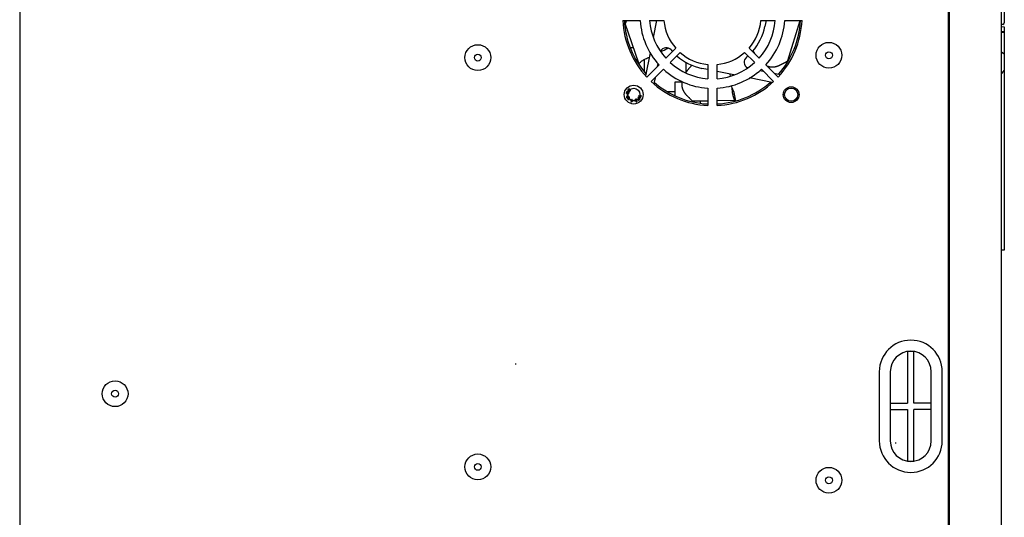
# Model space of a CAD drawing. Header units: millimetres. Extents: x 1117 to 38156, y -1945 to 7303.
# Tile 316 of 656: x 11270 to 11583, y 741 to 900. Entities that reach past the tile are written whole.
import ezdxf

# ---------------------------------------------------------------- set-up
doc = ezdxf.new("R2010")
doc.units = ezdxf.units.MM

msp = doc.modelspace()

# ---------------------------------------------------------------- linework, layer by layer
at = {"color": 7, "linetype": 'Continuous'}
for p, q in [((11269.966, 1054.713), (11269.966, 396.713)), ((11564.966, 396.713), (11564.966, 1040.713)), ((11565.266, 396.713), (11565.266, 1040.713)), ((11581.766, 397.913), (11581.766, 1039.513)), ((11582.666, 983.855), (11582.666, 898.532)), ((11461.506, 899.213), (11467.015, 899.213)), ((11462.278, 898.314), (11462.256, 898.258)), ((11466.595, 885.657), (11462.256, 898.258)), ((11462.296, 898.36), (11462.278, 898.314)), ((11462.315, 898.406), (11462.296, 898.36)), ((11462.333, 898.451), (11462.315, 898.406)), ((11462.352, 898.496), (11462.333, 898.451)), ((11462.37, 898.54), (11462.352, 898.496)), ((11462.389, 898.583), (11462.37, 898.54)), ((11462.407, 898.626), (11462.389, 898.583)), ((11462.426, 898.668), (11462.407, 898.626)), ((11462.444, 898.71), (11462.426, 898.668)), ((11462.463, 898.751), (11462.444, 898.71)), ((11462.481, 898.792), (11462.463, 898.751)), ((11462.5, 898.832), (11462.481, 898.792)), ((11462.518, 898.872), (11462.5, 898.832)), ((11462.537, 898.911), (11462.518, 898.872)), ((11462.555, 898.95), (11462.537, 898.911)), ((11462.574, 898.989), (11462.555, 898.95)), ((11462.592, 899.027), (11462.574, 898.989)), ((11462.611, 899.065), (11462.592, 899.027)), ((11462.63, 899.103), (11462.611, 899.065)), ((11462.648, 899.14), (11462.63, 899.103)), ((11462.676, 899.195), (11462.648, 899.14)), ((11462.685, 899.213), (11462.676, 899.195)), ((11470.023, 899.213), (11474.539, 899.213)), ((11471.259, 893.897), (11472.326, 899.213)), ((11505.394, 899.213), (11509.91, 899.213)), ((11507.004, 899.213), (11506.634, 897.367)), ((11512.917, 899.213), (11518.427, 899.213)), ((11517.724, 899.156), (11513.827, 886.41)), ((11582.175, 898.032), (11581.766, 898.025)), ((11581.766, 897.303), (11582.666, 897.288)), ((11582.666, 895.659), (11581.766, 895.654)), ((11581.766, 895.523), (11582.666, 895.523)), ((11582.666, 897.288), (11582.666, 895.659)), ((11582.666, 895.523), (11582.666, 826.358)), ((11463.888, 890.713), (11464.854, 890.713)), ((11468.811, 881.699), (11470.265, 888.945)), ((11478.322, 890.482), (11475.135, 887.295)), ((11476.549, 885.881), (11479.736, 889.068)), ((11500.197, 889.068), (11503.384, 885.881)), ((11504.798, 887.295), (11501.611, 890.482)), ((11582.666, 888.523), (11581.766, 889.204)), ((11468.266, 886.841), (11468.266, 883.097)), ((11473.011, 885.172), (11469.119, 881.28)), ((11472.663, 885.649), (11472.456, 884.617)), ((11481.566, 885.963), (11481.566, 882.779)), ((11488.466, 885.285), (11488.466, 880.769)), ((11491.466, 880.769), (11491.466, 885.285)), ((11510.814, 881.28), (11506.922, 885.172)), ((11511.385, 885.112), (11511.443, 885.14)), ((11511.443, 885.14), (11511.5, 885.168)), ((11511.5, 885.168), (11511.555, 885.196)), ((11511.555, 885.196), (11511.609, 885.224)), ((11511.609, 885.224), (11511.661, 885.251)), ((11511.661, 885.251), (11511.711, 885.278)), ((11511.711, 885.278), (11511.761, 885.305)), ((11511.761, 885.305), (11511.809, 885.331)), ((11511.809, 885.331), (11511.855, 885.357)), ((11511.855, 885.357), (11511.899, 885.382)), ((11511.899, 885.382), (11511.942, 885.407)), ((11511.942, 885.407), (11511.984, 885.431)), ((11511.984, 885.431), (11512.023, 885.454)), ((11512.023, 885.454), (11512.061, 885.476)), ((11512.061, 885.476), (11512.116, 885.509)), ((11512.116, 885.509), (11512.168, 885.54)), ((11512.168, 885.54), (11512.171, 885.542)), ((11512.186, 885.552), (11512.209, 885.565)), ((11512.187, 885.553), (11512.186, 885.552)), ((11512.236, 885.582), (11512.248, 885.587)), ((11512.238, 885.583), (11512.236, 885.582)), ((11512.239, 885.582), (11512.247, 885.587)), ((11512.248, 885.587), (11512.252, 885.589)), ((11512.322, 885.617), (11512.362, 885.634)), ((11512.362, 885.634), (11512.404, 885.651)), ((11512.404, 885.651), (11512.448, 885.67)), ((11512.448, 885.67), (11512.493, 885.69)), ((11512.493, 885.69), (11512.54, 885.711)), ((11512.54, 885.711), (11512.577, 885.727)), ((11512.577, 885.727), (11512.614, 885.744)), ((11512.614, 885.744), (11512.653, 885.762)), ((11512.653, 885.762), (11512.693, 885.781)), ((11512.693, 885.781), (11512.734, 885.8)), ((11512.734, 885.8), (11512.776, 885.821)), ((11512.837, 885.85), (11512.885, 885.874)), ((11512.885, 885.874), (11512.937, 885.9)), ((11512.937, 885.9), (11512.991, 885.928)), ((11512.991, 885.928), (11513.028, 885.947)), ((11513.028, 885.947), (11513.066, 885.966)), ((11513.066, 885.966), (11513.103, 885.986)), ((11513.103, 885.986), (11513.141, 886.006)), ((11513.141, 886.006), (11513.178, 886.026)), ((11513.178, 886.026), (11513.216, 886.047)), ((11513.216, 886.047), (11513.254, 886.068)), ((11513.254, 886.068), (11513.293, 886.09)), ((11513.293, 886.09), (11513.331, 886.111)), ((11513.331, 886.111), (11513.37, 886.133)), ((11513.37, 886.133), (11513.409, 886.156)), ((11513.409, 886.156), (11513.449, 886.179)), ((11513.449, 886.179), (11513.489, 886.202)), ((11513.489, 886.202), (11513.529, 886.226)), ((11513.529, 886.226), (11513.569, 886.25)), ((11513.569, 886.25), (11513.61, 886.275)), ((11513.61, 886.275), (11513.651, 886.3)), ((11513.651, 886.3), (11513.693, 886.326)), ((11513.693, 886.326), (11513.734, 886.352)), ((11513.734, 886.352), (11513.777, 886.378)), ((11513.777, 886.378), (11513.827, 886.411)), ((11470.533, 879.865), (11474.425, 883.757)), ((11488.466, 883.675), (11486.621, 884.045)), ((11496.782, 882.005), (11491.466, 883.072)), ((11505.03, 883.41), (11506.062, 883.202)), ((11505.507, 883.757), (11509.399, 879.865)), ((11509.601, 882.492), (11511.435, 882.124)), ((11582.666, 883.523), (11581.766, 882.404)), ((11471.746, 881.078), (11471.378, 879.244)), ((11478.066, 879.713), (11478.066, 875.389)), ((11480.265, 879.713), (11478.066, 879.713)), ((11508.98, 879.557), (11501.734, 881.011)), ((11462.762, 876.754), (11462.564, 876.126)), ((11462.564, 876.126), (11462.644, 876.101)), ((11462.644, 876.101), (11462.817, 876.65)), ((11462.874, 876.718), (11462.762, 876.754)), ((11462.817, 876.65), (11463.189, 875.929)), ((11463.251, 876.013), (11462.874, 876.718)), ((11463.052, 875.736), (11462.968, 875.733)), ((11462.968, 875.733), (11462.978, 875.503)), ((11463.062, 875.506), (11463.052, 875.736)), ((11463.174, 877.312), (11463.151, 877.242)), ((11463.151, 877.242), (11463.152, 877.148)), ((11463.152, 877.148), (11463.176, 877.077)), ((11463.22, 877.382), (11463.174, 877.312)), ((11463.176, 877.077), (11463.223, 877.006)), ((11463.189, 875.929), (11463.317, 875.888)), ((11463.325, 877.487), (11463.22, 877.382)), ((11463.223, 877.006), (11463.401, 876.827)), ((11463.245, 877.194), (11463.256, 877.252)), ((11463.257, 877.135), (11463.245, 877.194)), ((11463.419, 876.546), (11463.251, 876.013)), ((11463.256, 877.252), (11463.291, 877.311)), ((11463.293, 877.076), (11463.257, 877.135)), ((11463.291, 877.311), (11463.396, 877.415)), ((11463.471, 876.897), (11463.293, 877.076)), ((11463.317, 875.888), (11463.515, 876.516)), ((11463.395, 877.533), (11463.325, 877.487)), ((11463.465, 877.556), (11463.395, 877.533)), ((11463.396, 877.415), (11463.454, 877.45)), ((11463.401, 876.827), (11463.472, 876.78)), ((11463.515, 876.516), (11463.419, 876.546)), ((11463.454, 877.45), (11463.513, 877.461)), ((11463.559, 877.555), (11463.465, 877.556)), ((11463.53, 876.861), (11463.471, 876.897)), ((11463.472, 876.78), (11463.543, 876.755)), ((11463.513, 877.461), (11463.56, 877.437)), ((11463.589, 876.849), (11463.53, 876.861)), ((11463.543, 876.755), (11463.637, 876.754)), ((11463.63, 877.507), (11463.559, 877.555)), ((11463.56, 877.437), (11463.63, 877.507)), ((11463.648, 876.86), (11463.589, 876.849)), ((11463.637, 876.754), (11463.708, 876.777)), ((11463.707, 876.894), (11463.648, 876.86)), ((11463.811, 876.999), (11463.707, 876.894)), ((11463.708, 876.777), (11463.778, 876.823)), ((11463.778, 876.823), (11463.883, 876.928)), ((11463.846, 877.057), (11463.811, 876.999)), ((11463.903, 877.233), (11463.833, 877.163)), ((11463.833, 877.163), (11463.857, 877.116)), ((11463.857, 877.116), (11463.846, 877.057)), ((11463.883, 876.928), (11463.929, 876.998)), ((11463.951, 877.162), (11463.903, 877.233)), ((11463.929, 876.998), (11463.952, 877.068)), ((11463.952, 877.068), (11463.951, 877.162)), ((11475.643, 876.713), (11478.066, 876.713)), ((11488.466, 877.762), (11488.466, 872.252)), ((11491.466, 872.252), (11491.466, 877.762)), ((11462.72, 875.004), (11462.704, 874.909)), ((11462.704, 874.909), (11462.726, 874.811)), ((11462.749, 875.068), (11462.72, 875.004)), ((11462.726, 874.811), (11462.778, 874.725)), ((11462.799, 875.124), (11462.749, 875.068)), ((11462.778, 874.725), (11462.856, 874.668)), ((11462.788, 874.925), (11462.801, 874.983)), ((11462.804, 874.842), (11462.788, 874.925)), ((11462.839, 875.158), (11462.799, 875.124)), ((11462.801, 874.983), (11462.87, 875.082)), ((11462.85, 874.772), (11462.804, 874.842)), ((11462.911, 875.205), (11462.839, 875.158)), ((11462.9, 874.739), (11462.85, 874.772)), ((11462.856, 874.668), (11462.921, 874.641)), ((11462.87, 875.082), (11462.958, 875.135)), ((11463.018, 874.715), (11462.9, 874.739)), ((11463.052, 875.261), (11462.911, 875.205)), ((11462.921, 874.641), (11462.995, 874.635)), ((11462.958, 875.135), (11463.067, 875.179)), ((11462.978, 875.503), (11463.062, 875.506)), ((11462.995, 874.635), (11463.048, 874.639)), ((11463.117, 874.738), (11463.018, 874.715)), ((11463.048, 874.639), (11463.132, 874.655)), ((11463.136, 875.277), (11463.052, 875.261)), ((11463.666, 874.732), (11463.065, 874.219)), ((11463.065, 874.219), (11463.129, 874.144)), ((11463.067, 875.179), (11463.166, 875.201)), ((11463.226, 874.782), (11463.117, 874.738)), ((11463.129, 874.144), (11463.283, 874.145)), ((11463.132, 874.655), (11463.273, 874.712)), ((11463.189, 875.281), (11463.136, 875.277)), ((11463.166, 875.201), (11463.285, 875.178)), ((11463.263, 875.275), (11463.189, 875.281)), ((11463.314, 874.835), (11463.226, 874.782)), ((11463.232, 874.232), (11463.73, 874.657)), ((11463.385, 874.233), (11463.232, 874.232)), ((11463.328, 875.248), (11463.263, 875.275)), ((11463.273, 874.712), (11463.345, 874.758)), ((11463.283, 874.145), (11463.385, 874.233)), ((11463.285, 875.178), (11463.334, 875.144)), ((11463.383, 874.933), (11463.314, 874.835)), ((11463.406, 875.191), (11463.328, 875.248)), ((11463.334, 875.144), (11463.38, 875.074)), ((11463.345, 874.758), (11463.385, 874.792)), ((11463.38, 875.074), (11463.396, 874.992)), ((11463.396, 874.992), (11463.383, 874.933)), ((11463.385, 874.792), (11463.435, 874.848)), ((11463.458, 875.106), (11463.406, 875.191)), ((11463.435, 874.848), (11463.464, 874.913)), ((11463.48, 875.008), (11463.458, 875.106)), ((11463.464, 874.913), (11463.48, 875.008)), ((11463.715, 874.265), (11463.663, 874.198)), ((11463.663, 874.198), (11463.845, 874.057)), ((11463.73, 874.657), (11463.666, 874.732)), ((11463.897, 874.124), (11463.715, 874.265)), ((11463.845, 874.057), (11463.897, 874.124)), ((11464.107, 874.03), (11464.077, 873.933)), ((11464.077, 873.933), (11464.235, 873.885)), ((11464.235, 873.885), (11464.102, 873.451)), ((11464.102, 873.451), (11464.196, 873.422)), ((11464.264, 873.982), (11464.107, 874.03)), ((11464.196, 873.422), (11464.707, 873.741)), ((11464.236, 873.551), (11464.329, 873.856)), ((11464.597, 873.774), (11464.236, 873.551)), ((11464.333, 874.207), (11464.264, 873.982)), ((11464.329, 873.856), (11464.597, 873.774)), ((11464.428, 874.178), (11464.333, 874.207)), ((11464.359, 873.953), (11464.428, 874.178)), ((11464.736, 873.837), (11464.359, 873.953)), ((11464.707, 873.741), (11464.736, 873.837)), ((11465.188, 873.81), (11464.958, 873.799)), ((11464.958, 873.799), (11464.962, 873.715)), ((11464.962, 873.715), (11465.192, 873.726)), ((11465.192, 873.726), (11465.188, 873.81)), ((11465.389, 874), (11465.385, 873.925)), ((11465.385, 873.925), (11465.417, 873.848)), ((11465.424, 874.087), (11465.389, 874)), ((11465.417, 873.848), (11465.473, 873.798)), ((11465.472, 874.144), (11465.424, 874.087)), ((11465.541, 874.191), (11465.472, 874.144)), ((11465.473, 873.798), (11465.56, 873.762)), ((11465.482, 873.948), (11465.493, 874.007)), ((11465.502, 873.901), (11465.482, 873.948)), ((11465.493, 874.007), (11465.526, 874.057)), ((11465.552, 873.867), (11465.502, 873.901)), ((11465.526, 874.057), (11465.58, 874.098)), ((11465.662, 874.242), (11465.541, 874.191)), ((11465.61, 873.855), (11465.552, 873.867)), ((11465.56, 873.762), (11465.634, 873.756)), ((11465.58, 874.098), (11465.701, 874.149)), ((11465.684, 873.595), (11465.592, 873.557)), ((11465.592, 873.557), (11465.627, 873.516)), ((11465.677, 873.865), (11465.61, 873.855)), ((11465.627, 873.516), (11465.699, 873.473)), ((11465.634, 873.756), (11465.716, 873.772)), ((11465.745, 874.258), (11465.662, 874.242)), ((11465.768, 873.904), (11465.677, 873.865)), ((11465.712, 873.57), (11465.684, 873.595)), ((11465.699, 873.473), (11465.779, 873.452)), ((11465.701, 874.149), (11465.769, 874.159)), ((11465.755, 873.552), (11465.712, 873.57)), ((11465.716, 873.772), (11465.807, 873.811)), ((11465.84, 874.243), (11465.745, 874.258)), ((11465.807, 873.555), (11465.755, 873.552)), ((11465.836, 873.913), (11465.768, 873.904)), ((11465.769, 874.159), (11465.834, 874.131)), ((11465.779, 873.452), (11465.861, 873.469)), ((11465.807, 873.811), (11465.859, 873.814)), ((11465.898, 873.593), (11465.807, 873.555)), ((11465.834, 874.131), (11465.868, 874.091)), ((11465.909, 873.908), (11465.836, 873.913)), ((11465.918, 874.185), (11465.84, 874.243)), ((11465.859, 873.814), (11465.918, 873.802)), ((11465.861, 873.469), (11465.937, 873.5)), ((11465.868, 874.091), (11465.959, 874.129)), ((11465.937, 873.628), (11465.898, 873.593)), ((11465.996, 873.871), (11465.909, 873.908)), ((11465.959, 874.129), (11465.918, 874.185)), ((11465.918, 873.802), (11465.953, 873.762)), ((11465.97, 873.678), (11465.937, 873.628)), ((11465.937, 873.5), (11465.991, 873.541)), ((11465.953, 873.762), (11465.965, 873.731)), ((11465.965, 873.731), (11465.97, 873.678)), ((11465.991, 873.541), (11466.039, 873.598)), ((11466.037, 873.816), (11465.996, 873.871)), ((11466.063, 873.754), (11466.037, 873.816)), ((11466.039, 873.598), (11466.074, 873.685)), ((11466.074, 873.685), (11466.063, 873.754)), ((11466.39, 874.872), (11466.325, 874.797)), ((11466.325, 874.797), (11466.591, 874.565)), ((11466.354, 874.269), (11466.349, 874.186)), ((11466.349, 874.186), (11466.367, 874.105)), ((11466.396, 874.342), (11466.354, 874.269)), ((11466.367, 874.105), (11466.394, 874.059)), ((11466.985, 874.351), (11466.39, 874.872)), ((11466.394, 874.059), (11466.445, 874.015)), ((11466.591, 874.565), (11466.396, 874.342)), ((11466.441, 874.215), (11466.461, 874.263)), ((11466.445, 874.168), (11466.441, 874.215)), ((11466.472, 874.122), (11466.445, 874.168)), ((11466.445, 874.015), (11466.494, 873.994)), ((11466.461, 874.263), (11466.667, 874.498)), ((11466.51, 874.089), (11466.472, 874.122)), ((11466.494, 873.994), (11466.577, 873.987)), ((11466.559, 874.068), (11466.51, 874.089)), ((11466.551, 875.346), (11466.525, 875.25)), ((11466.525, 875.25), (11467.208, 875.07)), ((11467.233, 875.166), (11466.551, 875.346)), ((11466.606, 874.071), (11466.559, 874.068)), ((11466.577, 873.987), (11466.658, 874.003)), ((11466.651, 874.097), (11466.606, 874.071)), ((11466.857, 874.332), (11466.651, 874.097)), ((11466.658, 874.003), (11466.725, 874.054)), ((11466.667, 874.498), (11466.857, 874.332)), ((11466.725, 874.054), (11466.985, 874.351)), ((11467.208, 875.07), (11467.141, 874.815)), ((11467.141, 874.815), (11467.222, 874.794)), ((11467.222, 874.794), (11467.382, 875.399)), ((11467.3, 875.42), (11467.233, 875.166)), ((11467.382, 875.399), (11467.3, 875.42)), ((11481.748, 875.521), (11481.793, 875.475)), ((11481.793, 875.475), (11481.837, 875.43)), ((11481.837, 875.43), (11481.88, 875.386)), ((11481.88, 875.386), (11481.923, 875.343)), ((11481.923, 875.343), (11481.965, 875.302)), ((11481.965, 875.302), (11482.007, 875.262)), ((11482.007, 875.262), (11482.048, 875.224)), ((11482.048, 875.224), (11482.087, 875.186)), ((11482.087, 875.186), (11482.126, 875.15)), ((11482.126, 875.15), (11482.164, 875.116)), ((11482.164, 875.116), (11482.201, 875.082)), ((11482.201, 875.082), (11482.236, 875.051)), ((11482.236, 875.051), (11482.27, 875.02)), ((11482.27, 875.02), (11482.304, 874.991)), ((11482.304, 874.991), (11482.352, 874.949)), ((11482.352, 874.949), (11482.397, 874.909)), ((11482.397, 874.909), (11482.4, 874.907)), ((11482.415, 874.895), (11482.414, 874.896)), ((11482.414, 874.896), (11482.434, 874.878)), ((11482.459, 874.855), (11482.458, 874.857)), ((11482.458, 874.857), (11482.467, 874.847)), ((11482.459, 874.855), (11482.466, 874.848)), ((11482.467, 874.847), (11482.469, 874.844)), ((11482.469, 874.844), (11482.482, 874.828)), ((11482.482, 874.828), (11482.504, 874.803)), ((11482.504, 874.803), (11482.531, 874.77)), ((11482.531, 874.77), (11482.561, 874.736)), ((11482.561, 874.736), (11482.591, 874.701)), ((11482.591, 874.701), (11482.624, 874.665)), ((11482.624, 874.665), (11482.657, 874.627)), ((11482.657, 874.627), (11482.684, 874.598)), ((11482.684, 874.598), (11482.711, 874.568)), ((11482.711, 874.568), (11482.739, 874.537)), ((11482.739, 874.537), (11482.768, 874.506)), ((11482.768, 874.506), (11482.798, 874.474)), ((11482.798, 874.474), (11482.83, 874.44)), ((11482.83, 874.44), (11482.863, 874.405)), ((11482.863, 874.405), (11482.898, 874.369)), ((11482.898, 874.369), (11482.936, 874.33)), ((11482.936, 874.33), (11482.977, 874.289)), ((11482.977, 874.289), (11483.02, 874.246)), ((11483.02, 874.246), (11483.05, 874.217)), ((11483.05, 874.217), (11483.08, 874.187)), ((11483.08, 874.187), (11483.11, 874.158)), ((11483.11, 874.158), (11483.141, 874.128)), ((11483.141, 874.128), (11483.172, 874.098)), ((11483.172, 874.098), (11483.203, 874.069)), ((11483.203, 874.069), (11483.235, 874.039)), ((11483.235, 874.039), (11483.267, 874.009)), ((11483.267, 874.009), (11483.3, 873.979)), ((11483.3, 873.979), (11483.333, 873.949)), ((11483.333, 873.949), (11483.366, 873.919)), ((11483.366, 873.919), (11483.4, 873.888)), ((11483.4, 873.888), (11483.435, 873.858)), ((11483.435, 873.858), (11483.47, 873.827)), ((11483.47, 873.827), (11483.505, 873.796)), ((11483.505, 873.796), (11483.541, 873.765)), ((11483.541, 873.765), (11483.578, 873.733)), ((11483.578, 873.733), (11483.615, 873.702)), ((11483.615, 873.702), (11483.653, 873.67)), ((11483.653, 873.67), (11483.691, 873.638)), ((11483.691, 873.638), (11483.738, 873.6)), ((11488.466, 873.682), (11483.738, 873.6)), ((11486.066, 873.64), (11486.066, 872.992)), ((11497.063, 873.832), (11491.466, 873.735)), ((11582.666, 826.358), (11581.766, 826.342)), ((11553.966, 794.135), (11551.966, 794.135)), ((11551.966, 794.135), (11551.966, 777.713)), ((11553.966, 777.713), (11553.966, 794.135)), ((11427.466, 790.288), (11427.466, 790.034)), ((11542.966, 787.713), (11542.966, 765.713)), ((11546.466, 787.713), (11546.466, 765.713)), ((11559.466, 765.713), (11559.466, 787.713)), ((11562.966, 765.713), (11562.966, 787.713)), ((11546.466, 777.713), (11551.966, 777.713)), ((11546.466, 775.713), (11551.966, 775.713)), ((11551.966, 775.713), (11551.966, 759.29)), ((11559.466, 777.713), (11553.966, 777.713)), ((11559.466, 775.713), (11553.966, 775.713)), ((11553.966, 759.29), (11553.966, 775.713)), ((11548.066, 765.171), (11548.066, 765.044)), ((11548.066, 765.069), (11548.066, 764.942)), ((11551.966, 759.29), (11553.966, 759.29))]:
    msp.add_line(p, q, dxfattribs=at)
for points in [[(11473.637, 889.369), (11474.076, 889.584), (11474.621, 889.854), (11475.192, 890.138), (11475.952, 890.519)], [(11502.865, 889.639), (11502.928, 889.522), (11502.99, 889.407), (11503.052, 889.293), (11503.115, 889.181), (11503.177, 889.07), (11503.24, 888.961), (11503.303, 888.852), (11503.366, 888.745), (11503.394, 888.699)], [(11466.595, 885.657), (11466.799, 885.816), (11467.078, 886.028), (11467.343, 886.221), (11467.597, 886.4), (11467.84, 886.566), (11468.065, 886.714), (11468.336, 886.884), (11468.467, 886.953), (11468.703, 887.066), (11469.003, 887.204), (11469.335, 887.355), (11469.691, 887.516), (11470.007, 887.659)], [(11483.421, 885.023), (11483.329, 884.928), (11483.239, 884.833), (11483.15, 884.739), (11483.062, 884.644), (11482.976, 884.551), (11482.891, 884.457), (11482.808, 884.364), (11482.726, 884.271), (11482.645, 884.178), (11482.566, 884.085), (11482.487, 883.993), (11482.411, 883.901), (11482.335, 883.81), (11482.261, 883.718), (11482.188, 883.627), (11482.117, 883.537), (11482.047, 883.446), (11481.978, 883.356), (11481.911, 883.266), (11481.845, 883.176), (11481.78, 883.086), (11481.716, 882.997), (11481.654, 882.908), (11481.593, 882.819), (11481.534, 882.731), (11481.517, 882.706)], [(11507.934, 884.632), (11507.998, 884.617), (11508.063, 884.603), (11508.127, 884.59), (11508.19, 884.578), (11508.253, 884.567), (11508.315, 884.557), (11508.377, 884.549), (11508.439, 884.541), (11508.5, 884.534), (11508.56, 884.528), (11508.62, 884.523), (11508.68, 884.518), (11508.739, 884.515), (11508.797, 884.512), (11508.855, 884.51), (11508.913, 884.509), (11508.97, 884.509), (11509.026, 884.509), (11509.082, 884.51), (11509.137, 884.512), (11509.192, 884.514), (11509.247, 884.517), (11509.301, 884.521), (11509.354, 884.525), (11509.407, 884.53), (11509.46, 884.535), (11509.512, 884.541), (11509.564, 884.547), (11509.615, 884.554), (11509.665, 884.561), (11509.716, 884.569), (11509.765, 884.577), (11509.815, 884.586), (11509.864, 884.595), (11509.912, 884.605), (11509.96, 884.615), (11510.007, 884.625), (11510.054, 884.635), (11510.101, 884.646), (11510.147, 884.657), (11510.192, 884.669), (11510.237, 884.681), (11510.282, 884.693), (11510.326, 884.705), (11510.37, 884.717), (11510.413, 884.73), (11510.455, 884.743), (11510.498, 884.756), (11510.539, 884.77), (11510.581, 884.783), (11510.621, 884.797), (11510.662, 884.811), (11510.701, 884.825), (11510.741, 884.839), (11510.78, 884.853), (11510.818, 884.868), (11510.856, 884.882), (11510.893, 884.897), (11510.93, 884.911), (11510.966, 884.926), (11511.001, 884.94), (11511.036, 884.955), (11511.07, 884.969), (11511.104, 884.983), (11511.137, 884.998), (11511.17, 885.012), (11511.202, 885.027), (11511.234, 885.041), (11511.265, 885.055), (11511.296, 885.069), (11511.326, 885.084), (11511.385, 885.112)], [(11512.209, 885.565), (11512.229, 885.577), (11512.239, 885.582)], [(11512.252, 885.589), (11512.271, 885.596), (11512.322, 885.617)], [(11512.776, 885.821), (11512.791, 885.828), (11512.837, 885.85)], [(11495.724, 881.566), (11495.722, 881.586), (11495.629, 882.237)], [(11507.228, 884.865), (11507.267, 884.849), (11507.335, 884.821), (11507.403, 884.795), (11507.47, 884.771), (11507.537, 884.747), (11507.604, 884.725), (11507.671, 884.704), (11507.737, 884.684), (11507.803, 884.666), (11507.869, 884.648), (11507.934, 884.632)], [(11480.313, 879.985), (11480.308, 879.962), (11480.293, 879.885), (11480.28, 879.808), (11480.268, 879.731), (11480.257, 879.655), (11480.247, 879.579), (11480.238, 879.505), (11480.231, 879.43), (11480.225, 879.357), (11480.22, 879.283), (11480.216, 879.211), (11480.214, 879.139), (11480.212, 879.068), (11480.212, 878.998), (11480.212, 878.928), (11480.214, 878.859), (11480.217, 878.79), (11480.22, 878.722), (11480.225, 878.656), (11480.231, 878.589), (11480.237, 878.524), (11480.245, 878.459), (11480.253, 878.395), (11480.262, 878.332), (11480.272, 878.269), (11480.283, 878.208), (11480.294, 878.147), (11480.307, 878.087), (11480.32, 878.027), (11480.333, 877.969), (11480.347, 877.911), (11480.362, 877.854), (11480.378, 877.797), (11480.394, 877.741), (11480.411, 877.687), (11480.428, 877.632), (11480.446, 877.579), (11480.464, 877.526), (11480.483, 877.474), (11480.502, 877.422), (11480.522, 877.371), (11480.542, 877.321), (11480.562, 877.271), (11480.583, 877.222), (11480.605, 877.174), (11480.626, 877.126), (11480.648, 877.079), (11480.67, 877.033), (11480.693, 876.987), (11480.716, 876.941), (11480.739, 876.897), (11480.763, 876.852), (11480.786, 876.809), (11480.81, 876.766), (11480.834, 876.723), (11480.859, 876.681), (11480.883, 876.64), (11480.908, 876.599), (11480.933, 876.559), (11480.958, 876.519), (11480.983, 876.48), (11481.008, 876.441), (11481.034, 876.403), (11481.059, 876.365), (11481.084, 876.328), (11481.11, 876.292), (11481.136, 876.256), (11481.161, 876.22), (11481.187, 876.185), (11481.213, 876.15), (11481.238, 876.116), (11481.264, 876.083), (11481.289, 876.05), (11481.315, 876.017), (11481.34, 875.985), (11481.366, 875.954), (11481.391, 875.923), (11481.416, 875.893), (11481.441, 875.863), (11481.466, 875.833), (11481.49, 875.805), (11481.515, 875.777), (11481.539, 875.749), (11481.563, 875.722), (11481.587, 875.695), (11481.61, 875.669), (11481.634, 875.643), (11481.657, 875.618), (11481.68, 875.593), (11481.703, 875.569), (11481.748, 875.521)], [(11497.063, 873.832), (11496.975, 874.076), (11496.86, 874.407), (11496.758, 874.719), (11496.666, 875.016), (11496.583, 875.298), (11496.511, 875.557), (11496.434, 875.867), (11496.409, 876.013), (11496.374, 876.273), (11496.336, 876.601), (11496.295, 876.964), (11496.252, 877.351), (11496.207, 877.757), (11496.159, 878.176), (11496.11, 878.597)], [(11482.434, 874.878), (11482.451, 874.862), (11482.459, 874.855)]]:
    msp.add_lwpolyline(points, dxfattribs=at)
for centre, radius in [((11415.466, 887.463), 4.1), ((11526.966, 888.213), 4.1), ((11415.466, 887.463), 1.09), ((11526.966, 888.213), 1.09), ((11464.966, 875.713), 3), ((11464.966, 875.713), 2), ((11514.966, 875.713), 2.5), ((11514.966, 875.713), 2.1), ((11300.266, 780.713), 4.1), ((11300.266, 780.713), 1.09), ((11415.466, 757.463), 4.1), ((11415.466, 757.463), 1.09), ((11526.966, 753.213), 4.1), ((11526.966, 753.213), 1.09)]:
    msp.add_circle(centre, radius, dxfattribs=at)
for centre, radius, start, end in [((11489.966, 900.713), 28.5, 183.01696, 222.98921), ((11489.966, 900.713), 28, 183.07987, 221.24999), ((11489.966, 900.713), 23, 183.73934, 222.50809), ((11489.966, 900.713), 20, 184.30122, 222.13402), ((11489.966, 900.713), 15.5, 185.55344, 221.30093), ((11489.966, 900.713), 15.5, 318.69907, 354.44656), ((11489.966, 900.713), 20, 317.86598, 355.69878), ((11489.966, 900.713), 23, 317.49191, 356.26066), ((11489.966, 900.713), 28.5, 317.01079, 356.98304), ((11489.966, 900.713), 28, 318.63078, 356.92013), ((11582.166, 898.532), 0.5, 271, 0), ((11489.966, 900.713), 17, 318.3775, 348.64997), ((11475.302, 888.631), 2, 39.48326, 153.18673), ((11489.966, 900.713), 17, 219.48326, 221.63827), ((11489.966, 900.713), 15.5, 228.69907, 264.44656), ((11489.966, 900.713), 15.5, 275.55344, 311.30093), ((11489.966, 900.713), 20, 227.86598, 265.69878), ((11489.966, 900.713), 17, 228.3775, 258.64997), ((11489.966, 900.713), 20, 274.30122, 312.13402), ((11502.048, 886.048), 2, 129.48326, 243.18673), ((11489.966, 900.713), 17, 309.48326, 311.63827), ((11489.966, 900.713), 23, 227.49191, 266.26066), ((11489.966, 900.713), 23, 273.73934, 312.50809), ((11489.966, 900.713), 28.5, 227.01079, 266.98304), ((11489.966, 900.713), 28, 228.63078, 266.92013), ((11489.966, 900.713), 28.5, 273.01696, 312.98921), ((11489.966, 900.713), 28, 273.07987, 311.24999), ((11482.566, 871.713), 15, 7.80131, 24.22228), ((11552.966, 787.713), 10, 0, 180), ((11552.966, 787.713), 6.5, 0, 180), ((11552.966, 765.713), 10, 180, 0), ((11552.966, 765.713), 6.5, 180, 0)]:
    msp.add_arc(centre, radius, start, end, dxfattribs=at)

doc.saveas('drawing.dxf')
